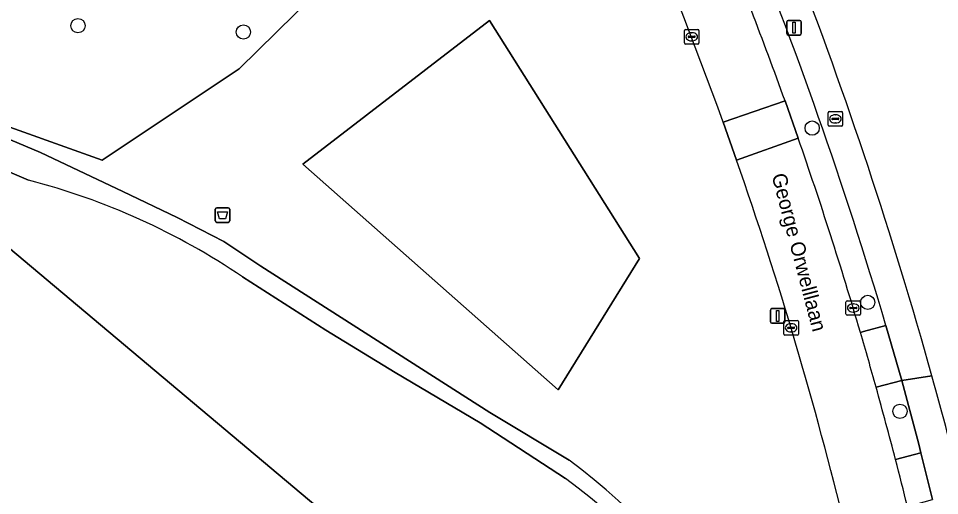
# Model space of a CAD drawing. Extents: x 160455 to 162082, y 388339 to 389736.
# Drawn here: x 160747.8 to 160810.9, y 388554.2 to 388586.9 of the extents above; entities that cross this region are included whole.
import ezdxf

# ---------------------------------------------------------------- set-up
doc = ezdxf.new("R2010")
doc.units = 0
for name, color, linetype in [('IMGEO_Afvalbak', 7, 'Continuous'), ('IMGEO_Boom', 7, 'Continuous'), ('IMGEO_Brandkraan', 7, 'Continuous'), ('IMGEO_Erf', 7, 'Continuous'), ('IMGEO_Gemengd_bos', 7, 'Continuous'), ('IMGEO_Groenvoorziening', 7, 'Continuous'), ('IMGEO_Kolk', 7, 'Continuous'), ('IMGEO_Lichtmast', 7, 'Continuous'), ('IMGEO_Loofbos', 7, 'Continuous'), ('IMGEO_Openbare_ruimte_label', 7, 'Continuous'), ('IMGEO_Parkeervlak_open', 7, 'Continuous'), ('IMGEO_Rijbaan_lokaal_open', 7, 'Continuous'), ('IMGEO_Voetpad_halfverhard', 7, 'Continuous'), ('IMGEO_Voetpad_open', 7, 'Continuous')]:
    doc.layers.add(name, color=color, linetype=linetype)

msp = doc.modelspace()

# ---------------------------------------------------------------- linework, layer by layer
at = {"layer": 'IMGEO_Afvalbak'}
for p, q in [((160761.241, 388573.029), (160761.241, 388573.829)), ((160761.241, 388573.829), (160761.241, 388573.029)), ((160761.341, 388573.929), (160762.131, 388573.929)), ((160762.131, 388573.929), (160761.341, 388573.929)), ((160762.231, 388573.829), (160762.231, 388573.029)), ((160762.231, 388573.029), (160762.231, 388573.829)), ((160762.131, 388572.929), (160761.341, 388572.929)), ((160761.341, 388572.929), (160762.131, 388572.929))]:
    msp.add_line(p, q, dxfattribs=at)
msp.add_lwpolyline([(160761.384, 388573.643), (160762.088, 388573.643), (160761.939, 388573.173), (160761.533, 388573.173), (160761.384, 388573.643)], dxfattribs=at)
for centre, start, end in [((160761.341, 388573.829), 90, 180), ((160761.341, 388573.829), 90, 180), ((160762.131, 388573.829), 0, 90), ((160762.131, 388573.829), 360, 90), ((160761.341, 388573.029), 180, 270), ((160761.341, 388573.029), 180, 270), ((160762.131, 388573.029), 270, 0), ((160762.131, 388573.029), 270, 0)]:
    msp.add_arc(centre, 0.1, start, end, dxfattribs=at)
at = {"layer": 'IMGEO_Boom'}
for centre in [(160751.832, 388586.402), (160763.169, 388585.969), (160802.137, 388579.386), (160805.947, 388567.443), (160808.154, 388559.982)]:
    msp.add_circle(centre, 0.489, dxfattribs=at)
at = {"layer": 'IMGEO_Brandkraan'}
for p, q in [((160803.302, 388580.516), (160804.154, 388580.516)), ((160803.227, 388579.59), (160803.227, 388580.442)), ((160803.486, 388580.01), (160803.486, 388580.022)), ((160803.924, 388579.973), (160803.526, 388579.973)), ((160803.529, 388580.059), (160803.927, 388580.059)), ((160803.715, 388580.296), (160803.74, 388580.296)), ((160803.97, 388580.022), (160803.97, 388580.01)), ((160804.228, 388580.442), (160804.228, 388579.59)), ((160804.154, 388579.516), (160803.302, 388579.516)), ((160803.738, 388579.736), (160803.713, 388579.736))]:
    msp.add_line(p, q, dxfattribs=at)
for points in [[(160803.302, 388580.516), (160804.154, 388580.516)], [(160803.227, 388579.59), (160803.227, 388580.442)], [(160804.228, 388580.442), (160804.228, 388579.59)], [(160804.154, 388579.516), (160803.302, 388579.516)]]:
    msp.add_lwpolyline(points, dxfattribs=at)
for centre, radius, start, end in [((160803.304, 388580.44), 0.0765, 91.55205, 178.44795), ((160803.304, 388580.44), 0.0765, 91.55205, 178.44795), ((160804.152, 388580.44), 0.0765, 1.55205, 88.44795), ((160804.152, 388580.44), 0.0765, 1.55205, 88.44795), ((160803.526, 388580.019), 0.0403, 85.87752, 175.75265), ((160803.523, 388580.009), 0.0366, 178.93798, 274.71019), ((160803.927, 388580.016), 0.043, 264.86636, 352.45326), ((160803.931, 388580.021), 0.0386, 1.73085, 96.63898), ((160803.304, 388579.592), 0.0765, 181.55205, 268.44795), ((160803.304, 388579.592), 0.0765, 181.55205, 268.44795), ((160804.152, 388579.592), 0.0765, 271.55205, 358.44795), ((160804.152, 388579.592), 0.0765, 271.55205, 358.44795)]:
    msp.add_arc(centre, radius, start, end, dxfattribs=at)
for centre, major_axis, ratio, start_param, end_param in [((160803.714, 388580.016), (-0.387, 0.002), 0.722429, 4.712389, 7.853982), ((160803.739, 388580.016), (-0.39, 0.002), 0.717154, 1.570796, 4.712389)]:
    msp.add_ellipse(centre, major_axis=major_axis, ratio=ratio, start_param=start_param, end_param=end_param, dxfattribs=at)
at = {"layer": 'IMGEO_Erf'}
for centre, radius, start, end in [((160508.349, 388478.058), 313.552, 15.60565, 26.56023), ((160501.963, 388476.354), 320.161, 14.12264, 15.59184)]:
    msp.add_arc(centre, radius, start, end, dxfattribs=at)
at = {"layer": 'IMGEO_Gemengd_bos'}
msp.add_lwpolyline([(160784.735, 388561.456), (160790.306, 388570.459), (160780.041, 388586.754), (160767.245, 388576.916)], close=True, dxfattribs=at)
at = {"layer": 'IMGEO_Groenvoorziening'}
for points in [[(160782.482, 388612.146), (160774.68, 388628.159), (160767.455, 388619.42), (160780.727, 388601.005), (160762.874, 388583.451), (160753.488, 388577.188), (160737.308, 388582.959), (160737.183, 388582.808), (160749.273, 388577.722), (160754.912, 388575.034), (160758.62, 388573.265), (160761.837, 388571.625), (160764.372, 388569.92), (160780.049, 388559.896), (160785.479, 388556.642)], [(160748.454, 388575.817), (160735.171, 388581.491), (160734.437, 388580.716), (160744.312, 388576.257), (160745.476, 388572.537), (160793.059, 388532.569), (160793.879, 388524.92), (160793.197, 388519.198)], [(160796.959, 388577.185), (160796.043, 388579.787)], [(160785.233, 388555.374), (160779.382, 388559.187), (160773.556, 388562.633), (160768.807, 388565.536), (160763.109, 388569.184)]]:
    msp.add_lwpolyline(points, dxfattribs=at)
msp.add_lwpolyline([(160784.735, 388561.456), (160767.245, 388576.916), (160780.041, 388586.754), (160790.306, 388570.459)], close=True, dxfattribs=at)
for centre, radius, start, end in [((160456.711, 388456.601), 361, 19.95218, 25.52296), ((160545.561, 388489.138), 266.37, 13.63805, 19.30172), ((160736.565, 388530.044), 47.292, 55.85586, 75.44017), ((160758.867, 388520.834), 44.614, 8.94898, 53.38106), ((160761.074, 388522.16), 41.071, 5.88071, 53.96918)]:
    msp.add_arc(centre, radius, start, end, dxfattribs=at)
at = {"layer": 'IMGEO_Kolk'}
for p, q in [((160793.383, 388585.217), (160793.383, 388586.069)), ((160793.458, 388586.143), (160794.31, 388586.143)), ((160793.642, 388585.637), (160793.642, 388585.649)), ((160794.08, 388585.6), (160793.682, 388585.6)), ((160793.685, 388585.686), (160794.083, 388585.686)), ((160793.871, 388585.923), (160793.896, 388585.923)), ((160794.126, 388585.649), (160794.126, 388585.637)), ((160794.384, 388586.069), (160794.384, 388585.217)), ((160794.31, 388585.143), (160793.458, 388585.143)), ((160793.894, 388585.363), (160793.869, 388585.363)), ((160804.457, 388566.635), (160804.457, 388567.487)), ((160804.532, 388567.561), (160805.384, 388567.561)), ((160804.945, 388567.341), (160804.97, 388567.341)), ((160805.458, 388567.487), (160805.458, 388566.635)), ((160804.716, 388567.055), (160804.716, 388567.067)), ((160805.154, 388567.018), (160804.756, 388567.018)), ((160804.759, 388567.104), (160805.157, 388567.104)), ((160804.968, 388566.781), (160804.943, 388566.781)), ((160805.2, 388567.067), (160805.2, 388567.055)), ((160800.195, 388565.275), (160800.195, 388566.127)), ((160800.27, 388566.201), (160801.122, 388566.201)), ((160800.683, 388565.981), (160800.708, 388565.981)), ((160801.196, 388566.127), (160801.196, 388565.275)), ((160805.384, 388566.561), (160804.532, 388566.561)), ((160800.454, 388565.695), (160800.454, 388565.707)), ((160800.892, 388565.658), (160800.494, 388565.658)), ((160800.497, 388565.744), (160800.895, 388565.744)), ((160800.706, 388565.421), (160800.681, 388565.421)), ((160800.938, 388565.707), (160800.938, 388565.695)), ((160801.122, 388565.201), (160800.27, 388565.201))]:
    msp.add_line(p, q, dxfattribs=at)
for points in [[(160793.383, 388585.217), (160793.383, 388586.069)], [(160793.458, 388586.143), (160794.31, 388586.143)], [(160794.384, 388586.069), (160794.384, 388585.217)], [(160794.31, 388585.143), (160793.458, 388585.143)], [(160804.457, 388566.635), (160804.457, 388567.487)], [(160804.532, 388567.561), (160805.384, 388567.561)], [(160805.458, 388567.487), (160805.458, 388566.635)], [(160800.195, 388565.275), (160800.195, 388566.127)], [(160800.27, 388566.201), (160801.122, 388566.201)], [(160801.196, 388566.127), (160801.196, 388565.275)], [(160805.384, 388566.561), (160804.532, 388566.561)], [(160801.122, 388565.201), (160800.27, 388565.201)]]:
    msp.add_lwpolyline(points, dxfattribs=at)
for centre, radius, start, end in [((160793.46, 388586.067), 0.0765, 91.55205, 178.44795), ((160793.46, 388586.067), 0.0765, 91.55205, 178.44795), ((160793.682, 388585.646), 0.0403, 85.87752, 175.75265), ((160793.679, 388585.636), 0.0366, 178.93798, 274.71019), ((160794.083, 388585.643), 0.043, 264.86636, 352.45326), ((160794.087, 388585.648), 0.0386, 1.73085, 96.63898), ((160794.308, 388586.067), 0.0765, 1.55205, 88.44795), ((160794.308, 388586.067), 0.0765, 1.55205, 88.44795), ((160793.46, 388585.219), 0.0765, 181.55205, 268.44795), ((160793.46, 388585.219), 0.0765, 181.55205, 268.44795), ((160794.308, 388585.219), 0.0765, 271.55205, 358.44795), ((160794.308, 388585.219), 0.0765, 271.55205, 358.44795), ((160804.534, 388567.485), 0.0765, 91.55205, 178.44795), ((160804.534, 388567.485), 0.0765, 91.55205, 178.44795), ((160805.382, 388567.485), 0.0765, 1.55205, 88.44795), ((160805.382, 388567.485), 0.0765, 1.55205, 88.44795), ((160804.534, 388566.637), 0.0765, 181.55205, 268.44795), ((160804.534, 388566.637), 0.0765, 181.55205, 268.44795), ((160804.756, 388567.064), 0.0403, 85.87752, 175.75265), ((160804.753, 388567.054), 0.0366, 178.93798, 274.71019), ((160805.157, 388567.061), 0.043, 264.86636, 352.45326), ((160805.161, 388567.066), 0.0386, 1.73085, 96.63898), ((160805.382, 388566.637), 0.0765, 271.55205, 358.44795), ((160805.382, 388566.637), 0.0765, 271.55205, 358.44795), ((160800.272, 388566.125), 0.0765, 91.55205, 178.44795), ((160800.272, 388566.125), 0.0765, 91.55205, 178.44795), ((160801.12, 388566.125), 0.0765, 1.55205, 88.44795), ((160801.12, 388566.125), 0.0765, 1.55205, 88.44795), ((160800.494, 388565.704), 0.0403, 85.87752, 175.75265), ((160800.491, 388565.694), 0.0366, 178.93798, 274.71019), ((160800.895, 388565.701), 0.043, 264.86636, 352.45326), ((160800.899, 388565.706), 0.0386, 1.73085, 96.63898), ((160800.272, 388565.277), 0.0765, 181.55205, 268.44795), ((160800.272, 388565.277), 0.0765, 181.55205, 268.44795), ((160801.12, 388565.277), 0.0765, 271.55205, 358.44795), ((160801.12, 388565.277), 0.0765, 271.55205, 358.44795)]:
    msp.add_arc(centre, radius, start, end, dxfattribs=at)
for centre, major_axis, ratio, start_param, end_param in [((160793.87, 388585.643), (-0.387, 0.002), 0.722429, 4.712389, 7.853982), ((160793.895, 388585.643), (-0.39, 0.002), 0.717154, 1.570796, 4.712389), ((160804.944, 388567.061), (-0.387, 0.002), 0.722429, 4.712389, 7.853982), ((160804.969, 388567.061), (-0.39, 0.002), 0.717154, 1.570796, 4.712389), ((160800.682, 388565.701), (-0.387, 0.002), 0.722429, 4.712389, 7.853982), ((160800.707, 388565.701), (-0.39, 0.002), 0.717154, 1.570796, 4.712389)]:
    msp.add_ellipse(centre, major_axis=major_axis, ratio=ratio, start_param=start_param, end_param=end_param, dxfattribs=at)
at = {"layer": 'IMGEO_Lichtmast'}
for p, q in [((160800.395, 388585.862), (160800.395, 388586.662)), ((160800.395, 388586.662), (160800.395, 388585.862)), ((160800.495, 388586.762), (160801.285, 388586.762)), ((160801.285, 388586.762), (160800.495, 388586.762)), ((160801.385, 388586.662), (160801.385, 388585.862)), ((160801.385, 388585.862), (160801.385, 388586.662)), ((160801.285, 388585.762), (160800.495, 388585.762)), ((160800.495, 388585.762), (160801.285, 388585.762)), ((160799.278, 388566.118), (160799.278, 388566.918)), ((160799.278, 388566.918), (160799.278, 388566.118)), ((160799.378, 388567.018), (160800.168, 388567.018)), ((160800.168, 388567.018), (160799.378, 388567.018)), ((160800.268, 388566.918), (160800.268, 388566.118)), ((160800.268, 388566.118), (160800.268, 388566.918)), ((160800.168, 388566.018), (160799.378, 388566.018)), ((160799.378, 388566.018), (160800.168, 388566.018))]:
    msp.add_line(p, q, dxfattribs=at)
for points in [[(160800.815, 388586.637), (160800.965, 388586.637), (160800.965, 388585.887), (160800.815, 388585.887), (160800.815, 388586.637)], [(160799.698, 388566.893), (160799.848, 388566.893), (160799.848, 388566.143), (160799.698, 388566.143), (160799.698, 388566.893)]]:
    msp.add_lwpolyline(points, dxfattribs=at)
for centre, start, end in [((160800.495, 388586.662), 90, 180), ((160800.495, 388586.662), 90, 180), ((160801.285, 388586.662), 0, 90), ((160801.285, 388586.662), 360, 90), ((160800.495, 388585.862), 180, 270), ((160800.495, 388585.862), 180, 270), ((160801.285, 388585.862), 270, 0), ((160801.285, 388585.862), 270, 0), ((160799.378, 388566.918), 90, 180), ((160799.378, 388566.918), 90, 180), ((160800.168, 388566.918), 0, 90), ((160800.168, 388566.918), 360, 90), ((160799.378, 388566.118), 180, 270), ((160799.378, 388566.118), 180, 270), ((160800.168, 388566.118), 270, 0), ((160800.168, 388566.118), 270, 0)]:
    msp.add_arc(centre, 0.1, start, end, dxfattribs=at)
at = {"layer": 'IMGEO_Loofbos'}
for points in [[(160780.727, 388601.005), (160767.455, 388619.42), (160737.308, 388582.959), (160753.488, 388577.188), (160762.874, 388583.451)], [(160793.059, 388532.569), (160745.476, 388572.537), (160738.813, 388571.299), (160709.504, 388547.217), (160708.524, 388541.815), (160734.654, 388520.573), (160743.499, 388504.545), (160751.402, 388500.982), (160756.139, 388497.207), (160773.285, 388488.607), (160775.526, 388489.972), (160782.565, 388486.538), (160784.956, 388489.391), (160781.71, 388492.394), (160782.973, 388494.569), (160776.681, 388501.115), (160781.958, 388504.348), (160785.5, 388507.141), (160788.906, 388511.296), (160791.699, 388515.588), (160793.197, 388519.198), (160793.879, 388524.92)]]:
    msp.add_lwpolyline(points, close=True, dxfattribs=at)
at = {"layer": 'IMGEO_Parkeervlak_open'}
for points in [[(160800.28, 388581.265), (160801.183, 388578.692)], [(160805.444, 388565.386), (160805.655, 388565.442), (160807.193, 388565.86)], [(160807.193, 388565.86), (160805.655, 388565.442), (160805.444, 388565.386)], [(160806.52, 388561.626), (160808.275, 388562.102), (160807.193, 388565.86)], [(160808.275, 388562.102), (160806.52, 388561.626)], [(160807.852, 388556.671), (160809.588, 388557.142), (160809.439, 388557.737), (160808.275, 388562.102)], [(160809.588, 388557.142), (160807.852, 388556.671)], [(160808.664, 388553.462), (160810.389, 388553.942), (160809.588, 388557.142)]]:
    msp.add_lwpolyline(points, dxfattribs=at)
for centre, radius, start, end in [((160509.607, 388477.508), 310.425, 16.53594, 22.09676), ((160463.329, 388459.047), 358.432, 19.93653, 22.04428), ((160534.433, 388485.935), 282.418, 16.3393, 19.1741), ((160515.081, 388480.259), 302.585, 15.59927, 16.33982), ((160525.874, 388483.526), 291.311, 14.54192, 15.55109), ((160553.662, 388490.644), 262.626, 13.83889, 14.56105)]:
    msp.add_arc(centre, radius, start, end, dxfattribs=at)
at = {"layer": 'IMGEO_Rijbaan_lokaal_open'}
msp.add_lwpolyline([(160801.183, 388578.692), (160800.28, 388581.265), (160796.043, 388579.787), (160796.959, 388577.185)], close=True, dxfattribs=at)
for points in [[(160796.043, 388579.787), (160800.28, 388581.265)], [(160801.183, 388578.692), (160796.959, 388577.185)]]:
    msp.add_lwpolyline(points, dxfattribs=at)
for centre, radius, start, end in [((160456.711, 388456.601), 361, 19.95218, 25.52296), ((160463.329, 388459.047), 358.432, 19.93653, 22.04428), ((160534.433, 388485.935), 282.418, 16.3393, 19.1741), ((160545.561, 388489.138), 266.37, 13.63805, 19.30172), ((160515.081, 388480.259), 302.585, 15.59927, 16.33982), ((160525.874, 388483.526), 291.311, 14.54192, 15.55109), ((160553.662, 388490.644), 262.626, 13.83889, 14.56105)]:
    msp.add_arc(centre, radius, start, end, dxfattribs=at)
at = {"layer": 'IMGEO_Voetpad_halfverhard'}
for points in [[(160785.479, 388556.642), (160780.049, 388559.896), (160764.372, 388569.92), (160761.837, 388571.625), (160758.62, 388573.265), (160754.912, 388575.034), (160749.273, 388577.722), (160737.183, 388582.808), (160730.352, 388585.682), (160729.408, 388583.952), (160735.171, 388581.491), (160748.454, 388575.817)], [(160763.109, 388569.184), (160768.807, 388565.536), (160773.556, 388562.633), (160779.382, 388559.187), (160785.233, 388555.374)]]:
    msp.add_lwpolyline(points, dxfattribs=at)
for centre, radius, start, end in [((160736.565, 388530.044), 47.292, 55.85586, 75.44017), ((160758.867, 388520.834), 44.614, 8.94898, 53.38106), ((160761.074, 388522.16), 41.071, 5.88071, 53.96918)]:
    msp.add_arc(centre, radius, start, end, dxfattribs=at)
at = {"layer": 'IMGEO_Voetpad_open'}
for points in [[(160807.193, 388565.86), (160808.275, 388562.102), (160810.342, 388562.408)], [(160810.342, 388562.408), (160808.275, 388562.102), (160809.439, 388557.737), (160809.588, 388557.142), (160810.389, 388553.942)]]:
    msp.add_lwpolyline(points, dxfattribs=at)
for centre, radius, start, end in [((160508.349, 388478.058), 313.552, 15.60565, 26.56023), ((160509.607, 388477.508), 310.425, 16.53594, 22.09676), ((160501.963, 388476.354), 320.161, 14.12264, 15.59184)]:
    msp.add_arc(centre, radius, start, end, dxfattribs=at)

# ---------------------------------------------------------------- texts
at = {"layer": 'IMGEO_Openbare_ruimte_label'}
msp.add_text('George Orwelllaan', height=1, rotation=284.71731, dxfattribs=at).set_placement((160799.354, 388576.148))

doc.saveas('drawing.dxf')
